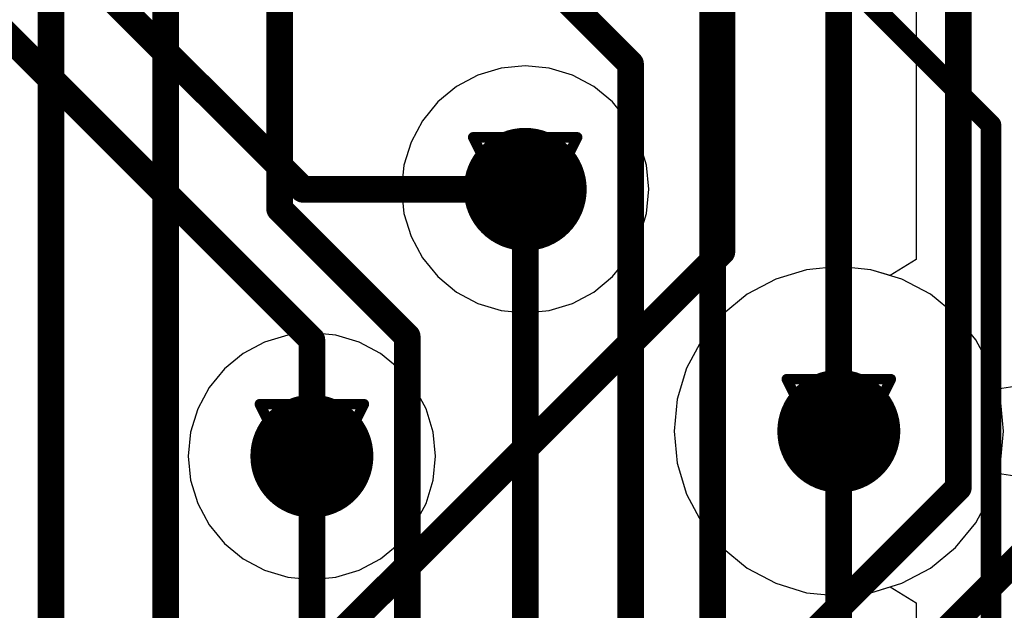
# Model space of a CAD drawing. Header units: millimetres. Extents: x 138 to 555, y 26 to 334.
# Tile 607 of 656: x 361.66 to 366.46, y 213.84 to 216.72. Entities that reach past the tile are written whole.
import ezdxf

# ---------------------------------------------------------------- set-up
doc = ezdxf.new("R2010")
doc.units = ezdxf.units.MM
for name, color, linetype in [('BottomLayer', 5, 'Continuous'), ('DrillDrawing', 1, 'Continuous'), ('MidLayer1', 16, 'Continuous'), ('MidLayer2', 76, 'Continuous'), ('MidLayer3', 90, 'Continuous'), ('MidLayer4', 156, 'Continuous'), ('MultiLayer', 9, 'Continuous'), ('TopLayer', 1, 'Continuous'), ('ViaHoleLayer', 16, 'Continuous')]:
    doc.layers.add(name, color=color, linetype=linetype)

msp = doc.modelspace()

# ---------------------------------------------------------------- linework, layer by layer
at = {"layer": 'BottomLayer'}
for points, const_width in [([(361.8145, 212.2115), (361.8145, 220.3664)], 0.13), ([(362.9294, 215.7983), (362.9294, 219.4903)], 0.13), ([(364.0087, 218.5988), (366.3993, 216.2082)], 0.1), ([(362.3731, 212.2906), (362.3731, 218.2188)], 0.13), ([(363.5823, 217.5655), (364.6412, 216.5065)], 0.13), ([(365.0417, 211.7247), (365.0417, 216.9168)], 0.13), ([(364.6412, 211.9249), (364.6412, 216.5065)], 0.13), ([(366.3993, 208.6554), (366.3993, 216.2082)], 0.1), ([(364.1273, 211.9977), (364.1273, 215.8942)], 0.13), ([(362.9294, 215.7983), (363.5518, 215.1759)], 0.13), ([(363.5518, 212.0089), (363.5518, 215.1759)], 0.13), ([(365.657, 211.5215), (365.657, 214.7133)], 0.13), ([(363.0868, 212.492), (363.0868, 214.5914)], 0.13)]:
    msp.add_lwpolyline(points, dxfattribs=dict(at, const_width=const_width))
for points, const_width in [([(364.6087, 216.5065, 1), (364.6737, 216.5065, 1)], 0.065), ([(364.6087, 216.5065, 1), (364.6737, 216.5065, 1)], 0.065), ([(366.3743, 216.2082, 1), (366.4243, 216.2082, 1)], 0.05), ([(366.3743, 216.2082, 1), (366.4243, 216.2082, 1)], 0.05), ([(363.9773, 215.8942, 1), (364.2773, 215.8942, 1)], 0.3), ([(364.0948, 215.8942, 1), (364.1598, 215.8942, 1)], 0.065), ([(362.8969, 215.7983, 1), (362.9619, 215.7983, 1)], 0.065), ([(362.8969, 215.7983, 1), (362.9619, 215.7983, 1)], 0.065), ([(363.5193, 215.1759, 1), (363.5843, 215.1759, 1)], 0.065), ([(363.5193, 215.1759, 1), (363.5843, 215.1759, 1)], 0.065), ([(365.507, 214.7133, 1), (365.807, 214.7133, 1)], 0.3), ([(362.9368, 214.5914, 1), (363.2368, 214.5914, 1)], 0.3), ([(365.6245, 214.7133, 1), (365.6895, 214.7133, 1)], 0.065), ([(363.0543, 214.5914, 1), (363.1193, 214.5914, 1)], 0.065)]:
    msp.add_lwpolyline(points, format="xyb", close=True, dxfattribs=dict(at, const_width=const_width))
at = {"layer": 'DrillDrawing', "const_width": 0.0508}
for points in [[(363.8733, 216.1482), (364.3813, 216.1482)], [(363.8733, 216.1482), (364.1273, 215.6402)], [(364.1273, 215.6402), (364.3813, 216.1482)], [(363.9749, 216.0466), (364.2797, 216.0466)], [(363.9749, 216.0466), (364.1273, 215.7418)], [(364.1273, 215.7418), (364.2797, 216.0466)], [(365.403, 214.9673), (365.911, 214.9673)], [(365.403, 214.9673), (365.657, 214.4593)], [(365.657, 214.4593), (365.911, 214.9673)], [(362.8328, 214.8454), (363.3408, 214.8454)], [(362.8328, 214.8454), (363.0868, 214.3374)], [(363.0868, 214.3374), (363.3408, 214.8454)], [(365.5046, 214.8657), (365.8094, 214.8657)], [(365.5046, 214.8657), (365.657, 214.5609)], [(365.657, 214.5609), (365.8094, 214.8657)], [(362.9344, 214.7438), (363.2392, 214.7438)], [(362.9344, 214.7438), (363.0868, 214.439)], [(363.0868, 214.439), (363.2392, 214.7438)]]:
    msp.add_lwpolyline(points, dxfattribs=at)
at = {"layer": 'DrillDrawing', "const_width": 0.0254}
for points in [[(363.8606, 216.1482, 1), (363.886, 216.1482, 1)], [(363.8606, 216.1482, 1), (363.886, 216.1482, 1)], [(364.3686, 216.1482, 1), (364.394, 216.1482, 1)], [(364.3686, 216.1482, 1), (364.394, 216.1482, 1)], [(363.9622, 216.0466, 1), (363.9876, 216.0466, 1)], [(363.9622, 216.0466, 1), (363.9876, 216.0466, 1)], [(364.267, 216.0466, 1), (364.2924, 216.0466, 1)], [(364.267, 216.0466, 1), (364.2924, 216.0466, 1)], [(364.1146, 215.7418, 1), (364.14, 215.7418, 1)], [(364.1146, 215.7418, 1), (364.14, 215.7418, 1)], [(364.1146, 215.6402, 1), (364.14, 215.6402, 1)], [(364.1146, 215.6402, 1), (364.14, 215.6402, 1)], [(365.3903, 214.9673, 1), (365.4157, 214.9673, 1)], [(365.3903, 214.9673, 1), (365.4157, 214.9673, 1)], [(365.8983, 214.9673, 1), (365.9237, 214.9673, 1)], [(365.8983, 214.9673, 1), (365.9237, 214.9673, 1)], [(362.8201, 214.8454, 1), (362.8455, 214.8454, 1)], [(362.8201, 214.8454, 1), (362.8455, 214.8454, 1)], [(363.3281, 214.8454, 1), (363.3535, 214.8454, 1)], [(363.3281, 214.8454, 1), (363.3535, 214.8454, 1)], [(365.4919, 214.8657, 1), (365.5173, 214.8657, 1)], [(365.4919, 214.8657, 1), (365.5173, 214.8657, 1)], [(365.7967, 214.8657, 1), (365.8221, 214.8657, 1)], [(365.7967, 214.8657, 1), (365.8221, 214.8657, 1)], [(362.9217, 214.7438, 1), (362.9471, 214.7438, 1)], [(362.9217, 214.7438, 1), (362.9471, 214.7438, 1)], [(363.2265, 214.7438, 1), (363.2519, 214.7438, 1)], [(363.2265, 214.7438, 1), (363.2519, 214.7438, 1)], [(365.6443, 214.5609, 1), (365.6697, 214.5609, 1)], [(365.6443, 214.5609, 1), (365.6697, 214.5609, 1)], [(365.6443, 214.4593, 1), (365.6697, 214.4593, 1)], [(365.6443, 214.4593, 1), (365.6697, 214.4593, 1)], [(363.0741, 214.439, 1), (363.0995, 214.439, 1)], [(363.0741, 214.439, 1), (363.0995, 214.439, 1)], [(363.0741, 214.3374, 1), (363.0995, 214.3374, 1)], [(363.0741, 214.3374, 1), (363.0995, 214.3374, 1)]]:
    msp.add_lwpolyline(points, format="xyb", close=True, dxfattribs=at)
at = {"layer": 'MidLayer1'}
for p, q in [((366.0337, 231.1518), (366.0338, 215.551)), ((363.8966, 216.4513), (363.7924, 216.3955)), ((364.0097, 216.4856), (363.8966, 216.4513)), ((364.1273, 216.4971), (364.0097, 216.4856)), ((364.2449, 216.4856), (364.1273, 216.4971)), ((364.358, 216.4513), (364.2449, 216.4856)), ((364.4623, 216.3955), (364.358, 216.4513)), ((363.7924, 216.3955), (363.701, 216.3206)), ((364.5536, 216.3206), (364.4623, 216.3955)), ((363.701, 216.3206), (363.626, 216.2292)), ((364.6286, 216.2292), (364.5536, 216.3206)), ((363.626, 216.2292), (363.5703, 216.125)), ((364.6843, 216.125), (364.6286, 216.2292)), ((363.5703, 216.125), (363.536, 216.0119)), ((364.7186, 216.0119), (364.6843, 216.125)), ((363.536, 216.0119), (363.5244, 215.8942)), ((364.7302, 215.8942), (364.7186, 216.0119)), ((363.5244, 215.8942), (363.536, 215.7766)), ((364.7186, 215.7766), (364.7302, 215.8942)), ((363.536, 215.7766), (363.5703, 215.6635)), ((364.6843, 215.6635), (364.7186, 215.7766)), ((363.5703, 215.6635), (363.626, 215.5593)), ((364.6286, 215.5593), (364.6843, 215.6635)), ((363.626, 215.5593), (363.701, 215.4679)), ((364.5536, 215.4679), (364.6286, 215.5593)), ((366.0338, 215.551), (365.9067, 215.4735)), ((365.5001, 215.5017), (365.3493, 215.456)), ((365.657, 215.5172), (365.5001, 215.5017)), ((365.8138, 215.5017), (365.657, 215.5172)), ((365.9067, 215.4735), (365.8138, 215.5017)), ((363.701, 215.4679), (363.7924, 215.3929)), ((364.4623, 215.3929), (364.5536, 215.4679)), ((365.3493, 215.456), (365.2104, 215.3817)), ((363.7924, 215.3929), (363.8966, 215.3372)), ((364.358, 215.3372), (364.4623, 215.3929)), ((365.2104, 215.3817), (365.0886, 215.2817)), ((363.8966, 215.3372), (364.0097, 215.3029)), ((364.0097, 215.3029), (364.1273, 215.2913)), ((364.1273, 215.2913), (364.2449, 215.3029)), ((364.2449, 215.3029), (364.358, 215.3372)), ((365.0886, 215.2817), (364.9886, 215.1599)), ((362.9692, 215.1827), (362.8561, 215.1484)), ((363.0868, 215.1943), (362.9692, 215.1827)), ((363.2044, 215.1827), (363.0868, 215.1943)), ((363.3175, 215.1484), (363.2044, 215.1827)), ((364.9886, 215.1599), (364.9143, 215.0209)), ((362.8561, 215.1484), (362.7519, 215.0927)), ((363.4218, 215.0927), (363.3175, 215.1484)), ((362.7519, 215.0927), (362.6605, 215.0177)), ((363.5131, 215.0177), (363.4218, 215.0927)), ((362.6605, 215.0177), (362.5855, 214.9264)), ((363.5881, 214.9264), (363.5131, 215.0177)), ((364.9143, 215.0209), (364.8686, 214.8701)), ((362.5855, 214.9264), (362.5298, 214.8222)), ((363.6438, 214.8222), (363.5881, 214.9264)), ((364.8686, 214.8701), (364.8531, 214.7133)), ((362.5298, 214.8222), (362.4955, 214.7091)), ((363.6781, 214.7091), (363.6438, 214.8222)), ((362.4955, 214.7091), (362.4839, 214.5914)), ((363.6897, 214.5914), (363.6781, 214.7091)), ((364.8531, 214.7133), (364.8686, 214.5565)), ((362.4839, 214.5914), (362.4955, 214.4738)), ((363.6781, 214.4738), (363.6897, 214.5914)), ((364.8686, 214.5565), (364.9143, 214.4057)), ((362.4955, 214.4738), (362.5298, 214.3607)), ((363.6438, 214.3607), (363.6781, 214.4738)), ((364.9143, 214.4057), (364.9886, 214.2667)), ((362.5298, 214.3607), (362.5855, 214.2565)), ((363.5881, 214.2565), (363.6438, 214.3607)), ((362.5855, 214.2565), (362.6605, 214.1651)), ((363.5131, 214.1651), (363.5881, 214.2565)), ((364.9886, 214.2667), (365.0886, 214.1449)), ((362.6605, 214.1651), (362.7519, 214.0901)), ((363.4218, 214.0901), (363.5131, 214.1651)), ((365.0886, 214.1449), (365.2104, 214.0449)), ((362.7519, 214.0901), (362.8561, 214.0344)), ((363.3175, 214.0344), (363.4218, 214.0901)), ((362.8561, 214.0344), (362.9692, 214.0001)), ((363.2044, 214.0001), (363.3175, 214.0344)), ((365.2104, 214.0449), (365.3493, 213.9706)), ((362.9692, 214.0001), (363.0868, 213.9885)), ((363.0868, 213.9885), (363.2044, 214.0001)), ((365.3493, 213.9706), (365.5001, 213.9249)), ((365.8138, 213.9249), (365.9067, 213.9531)), ((365.9067, 213.9531), (366.0338, 213.8756)), ((365.5001, 213.9249), (365.657, 213.9094)), ((365.657, 213.9094), (365.8138, 213.9249)), ((366.0338, 213.8756), (366.0338, 184.9617))]:
    msp.add_line(p, q, dxfattribs=at)
at = {"layer": 'MidLayer1', "const_width": 0.3}
for points in [[(363.9773, 215.8942, 1), (364.2773, 215.8942, 1)], [(365.507, 214.7133, 1), (365.807, 214.7133, 1)], [(362.9368, 214.5914, 1), (363.2368, 214.5914, 1)]]:
    msp.add_lwpolyline(points, format="xyb", close=True, dxfattribs=at)
at = {"layer": 'MidLayer2'}
for p, q in [((363.8966, 216.4513), (363.7924, 216.3955)), ((364.0097, 216.4856), (363.8966, 216.4513)), ((364.1273, 216.4971), (364.0097, 216.4856)), ((364.2449, 216.4856), (364.1273, 216.4971)), ((364.358, 216.4513), (364.2449, 216.4856)), ((364.4623, 216.3955), (364.358, 216.4513)), ((363.7924, 216.3955), (363.701, 216.3206)), ((364.5536, 216.3206), (364.4623, 216.3955)), ((363.701, 216.3206), (363.626, 216.2292)), ((364.6286, 216.2292), (364.5536, 216.3206)), ((363.626, 216.2292), (363.5703, 216.125)), ((364.6843, 216.125), (364.6286, 216.2292)), ((363.5703, 216.125), (363.536, 216.0119)), ((364.7186, 216.0119), (364.6843, 216.125)), ((363.536, 216.0119), (363.5244, 215.8942)), ((364.7302, 215.8942), (364.7186, 216.0119)), ((363.5244, 215.8942), (363.536, 215.7766)), ((364.7186, 215.7766), (364.7302, 215.8942)), ((363.536, 215.7766), (363.5703, 215.6635)), ((364.6843, 215.6635), (364.7186, 215.7766)), ((363.5703, 215.6635), (363.626, 215.5593)), ((364.6286, 215.5593), (364.6843, 215.6635)), ((363.626, 215.5593), (363.701, 215.4679)), ((364.5536, 215.4679), (364.6286, 215.5593)), ((365.5001, 215.5017), (365.3493, 215.456)), ((365.657, 215.5172), (365.5001, 215.5017)), ((365.8138, 215.5017), (365.657, 215.5172)), ((365.9646, 215.456), (365.8138, 215.5017)), ((363.701, 215.4679), (363.7924, 215.3929)), ((364.4623, 215.3929), (364.5536, 215.4679)), ((365.3493, 215.456), (365.2104, 215.3817)), ((366.1036, 215.3817), (365.9646, 215.456)), ((363.7924, 215.3929), (363.8966, 215.3372)), ((364.358, 215.3372), (364.4623, 215.3929)), ((365.2104, 215.3817), (365.0886, 215.2817)), ((366.2254, 215.2817), (366.1036, 215.3817)), ((363.8966, 215.3372), (364.0097, 215.3029)), ((364.0097, 215.3029), (364.1273, 215.2913)), ((364.1273, 215.2913), (364.2449, 215.3029)), ((364.2449, 215.3029), (364.358, 215.3372)), ((365.0886, 215.2817), (364.9886, 215.1599)), ((366.3254, 215.1599), (366.2254, 215.2817)), ((362.9692, 215.1827), (362.8561, 215.1484)), ((363.0868, 215.1943), (362.9692, 215.1827)), ((363.2044, 215.1827), (363.0868, 215.1943)), ((363.3175, 215.1484), (363.2044, 215.1827)), ((364.9886, 215.1599), (364.9143, 215.0209)), ((366.3997, 215.0209), (366.3254, 215.1599)), ((362.8561, 215.1484), (362.7519, 215.0927)), ((363.4218, 215.0927), (363.3175, 215.1484)), ((362.7519, 215.0927), (362.6605, 215.0177)), ((363.5131, 215.0177), (363.4218, 215.0927)), ((362.6605, 215.0177), (362.5855, 214.9264)), ((363.5881, 214.9264), (363.5131, 215.0177)), ((364.9143, 215.0209), (364.8686, 214.8701)), ((366.4454, 214.8701), (366.3997, 215.0209)), ((362.5855, 214.9264), (362.5298, 214.8222)), ((363.6438, 214.8222), (363.5881, 214.9264)), ((364.8686, 214.8701), (364.8531, 214.7133)), ((366.4608, 214.7133), (366.4454, 214.8701)), ((362.5298, 214.8222), (362.4955, 214.7091)), ((363.6781, 214.7091), (363.6438, 214.8222)), ((362.4955, 214.7091), (362.4839, 214.5914)), ((363.6897, 214.5914), (363.6781, 214.7091)), ((364.8531, 214.7133), (364.8686, 214.5565)), ((366.4454, 214.5565), (366.4608, 214.7133)), ((362.4839, 214.5914), (362.4955, 214.4738)), ((363.6781, 214.4738), (363.6897, 214.5914)), ((364.8686, 214.5565), (364.9143, 214.4057)), ((366.3997, 214.4057), (366.4454, 214.5565)), ((362.4955, 214.4738), (362.5298, 214.3607)), ((363.6438, 214.3607), (363.6781, 214.4738)), ((364.9143, 214.4057), (364.9886, 214.2667)), ((366.3254, 214.2667), (366.3997, 214.4057)), ((362.5298, 214.3607), (362.5855, 214.2565)), ((363.5881, 214.2565), (363.6438, 214.3607)), ((362.5855, 214.2565), (362.6605, 214.1651)), ((363.5131, 214.1651), (363.5881, 214.2565)), ((364.9886, 214.2667), (365.0886, 214.1449)), ((366.2254, 214.1449), (366.3254, 214.2667)), ((362.6605, 214.1651), (362.7519, 214.0901)), ((363.4218, 214.0901), (363.5131, 214.1651)), ((365.0886, 214.1449), (365.2104, 214.0449)), ((366.1036, 214.0449), (366.2254, 214.1449)), ((362.7519, 214.0901), (362.8561, 214.0344)), ((363.3175, 214.0344), (363.4218, 214.0901)), ((362.8561, 214.0344), (362.9692, 214.0001)), ((363.2044, 214.0001), (363.3175, 214.0344)), ((365.2104, 214.0449), (365.3493, 213.9706)), ((365.9646, 213.9706), (366.1036, 214.0449)), ((362.9692, 214.0001), (363.0868, 213.9885)), ((363.0868, 213.9885), (363.2044, 214.0001)), ((365.3493, 213.9706), (365.5001, 213.9249)), ((365.8138, 213.9249), (365.9646, 213.9706)), ((365.5001, 213.9249), (365.657, 213.9094)), ((365.657, 213.9094), (365.8138, 213.9249))]:
    msp.add_line(p, q, dxfattribs=at)
at = {"layer": 'MidLayer2', "const_width": 0.3}
for points in [[(363.9773, 215.8942, 1), (364.2773, 215.8942, 1)], [(365.507, 214.7133, 1), (365.807, 214.7133, 1)], [(362.9368, 214.5914, 1), (363.2368, 214.5914, 1)]]:
    msp.add_lwpolyline(points, format="xyb", close=True, dxfattribs=at)
at = {"layer": 'MidLayer3'}
for p, q in [((363.8966, 216.4513), (363.7924, 216.3955)), ((364.0097, 216.4856), (363.8966, 216.4513)), ((364.1273, 216.4971), (364.0097, 216.4856)), ((364.2449, 216.4856), (364.1273, 216.4971)), ((364.358, 216.4513), (364.2449, 216.4856)), ((364.4623, 216.3955), (364.358, 216.4513)), ((363.7924, 216.3955), (363.701, 216.3206)), ((364.5536, 216.3206), (364.4623, 216.3955)), ((363.701, 216.3206), (363.626, 216.2292)), ((364.6286, 216.2292), (364.5536, 216.3206)), ((363.626, 216.2292), (363.5703, 216.125)), ((364.6843, 216.125), (364.6286, 216.2292)), ((363.5703, 216.125), (363.536, 216.0119)), ((364.7186, 216.0119), (364.6843, 216.125)), ((363.536, 216.0119), (363.5244, 215.8942)), ((364.7302, 215.8942), (364.7186, 216.0119)), ((363.5244, 215.8942), (363.536, 215.7766)), ((364.7186, 215.7766), (364.7302, 215.8942)), ((363.536, 215.7766), (363.5703, 215.6635)), ((364.6843, 215.6635), (364.7186, 215.7766)), ((363.5703, 215.6635), (363.626, 215.5593)), ((364.6286, 215.5593), (364.6843, 215.6635)), ((363.626, 215.5593), (363.701, 215.4679)), ((364.5536, 215.4679), (364.6286, 215.5593)), ((365.5001, 215.5017), (365.3493, 215.456)), ((365.657, 215.5172), (365.5001, 215.5017)), ((365.8138, 215.5017), (365.657, 215.5172)), ((365.9646, 215.456), (365.8138, 215.5017)), ((363.701, 215.4679), (363.7924, 215.3929)), ((364.4623, 215.3929), (364.5536, 215.4679)), ((365.3493, 215.456), (365.2104, 215.3817)), ((366.1036, 215.3817), (365.9646, 215.456)), ((363.7924, 215.3929), (363.8966, 215.3372)), ((364.358, 215.3372), (364.4623, 215.3929)), ((365.2104, 215.3817), (365.0886, 215.2817)), ((366.2254, 215.2817), (366.1036, 215.3817)), ((363.8966, 215.3372), (364.0097, 215.3029)), ((364.0097, 215.3029), (364.1273, 215.2913)), ((364.1273, 215.2913), (364.2449, 215.3029)), ((364.2449, 215.3029), (364.358, 215.3372)), ((365.0886, 215.2817), (364.9886, 215.1599)), ((366.3254, 215.1599), (366.2254, 215.2817)), ((362.9692, 215.1827), (362.8561, 215.1484)), ((363.0868, 215.1943), (362.9692, 215.1827)), ((363.2044, 215.1827), (363.0868, 215.1943)), ((363.3175, 215.1484), (363.2044, 215.1827)), ((364.9886, 215.1599), (364.9143, 215.0209)), ((366.3997, 215.0209), (366.3254, 215.1599)), ((362.8561, 215.1484), (362.7519, 215.0927)), ((363.4218, 215.0927), (363.3175, 215.1484)), ((362.7519, 215.0927), (362.6605, 215.0177)), ((363.5131, 215.0177), (363.4218, 215.0927)), ((362.6605, 215.0177), (362.5855, 214.9264)), ((363.5881, 214.9264), (363.5131, 215.0177)), ((364.9143, 215.0209), (364.8686, 214.8701)), ((366.4454, 214.8701), (366.3997, 215.0209)), ((362.5855, 214.9264), (362.5298, 214.8222)), ((363.6438, 214.8222), (363.5881, 214.9264)), ((364.8686, 214.8701), (364.8531, 214.7133)), ((366.4608, 214.7133), (366.4454, 214.8701)), ((362.5298, 214.8222), (362.4955, 214.7091)), ((363.6781, 214.7091), (363.6438, 214.8222)), ((362.4955, 214.7091), (362.4839, 214.5914)), ((363.6897, 214.5914), (363.6781, 214.7091)), ((364.8531, 214.7133), (364.8686, 214.5565)), ((366.4454, 214.5565), (366.4608, 214.7133)), ((362.4839, 214.5914), (362.4955, 214.4738)), ((363.6781, 214.4738), (363.6897, 214.5914)), ((364.8686, 214.5565), (364.9143, 214.4057)), ((366.3997, 214.4057), (366.4454, 214.5565)), ((362.4955, 214.4738), (362.5298, 214.3607)), ((363.6438, 214.3607), (363.6781, 214.4738)), ((364.9143, 214.4057), (364.9886, 214.2667)), ((366.3254, 214.2667), (366.3997, 214.4057)), ((362.5298, 214.3607), (362.5855, 214.2565)), ((363.5881, 214.2565), (363.6438, 214.3607)), ((362.5855, 214.2565), (362.6605, 214.1651)), ((363.5131, 214.1651), (363.5881, 214.2565)), ((364.9886, 214.2667), (365.0886, 214.1449)), ((366.2254, 214.1449), (366.3254, 214.2667)), ((362.6605, 214.1651), (362.7519, 214.0901)), ((363.4218, 214.0901), (363.5131, 214.1651)), ((365.0886, 214.1449), (365.2104, 214.0449)), ((366.1036, 214.0449), (366.2254, 214.1449)), ((362.7519, 214.0901), (362.8561, 214.0344)), ((363.3175, 214.0344), (363.4218, 214.0901)), ((362.8561, 214.0344), (362.9692, 214.0001)), ((363.2044, 214.0001), (363.3175, 214.0344)), ((365.2104, 214.0449), (365.3493, 213.9706)), ((365.9646, 213.9706), (366.1036, 214.0449)), ((362.9692, 214.0001), (363.0868, 213.9885)), ((363.0868, 213.9885), (363.2044, 214.0001)), ((365.3493, 213.9706), (365.5001, 213.9249)), ((365.8138, 213.9249), (365.9646, 213.9706)), ((365.5001, 213.9249), (365.657, 213.9094)), ((365.657, 213.9094), (365.8138, 213.9249))]:
    msp.add_line(p, q, dxfattribs=at)
at = {"layer": 'MidLayer3', "const_width": 0.3}
for points in [[(363.9773, 215.8942, 1), (364.2773, 215.8942, 1)], [(365.507, 214.7133, 1), (365.807, 214.7133, 1)], [(362.9368, 214.5914, 1), (363.2368, 214.5914, 1)]]:
    msp.add_lwpolyline(points, format="xyb", close=True, dxfattribs=at)
at = {"layer": 'MidLayer4'}
for p, q in [((363.8966, 216.4513), (363.7924, 216.3955)), ((364.0097, 216.4856), (363.8966, 216.4513)), ((364.1273, 216.4971), (364.0097, 216.4856)), ((364.2449, 216.4856), (364.1273, 216.4971)), ((364.358, 216.4513), (364.2449, 216.4856)), ((364.4623, 216.3955), (364.358, 216.4513)), ((363.7924, 216.3955), (363.701, 216.3206)), ((364.5536, 216.3206), (364.4623, 216.3955)), ((363.701, 216.3206), (363.626, 216.2292)), ((364.6286, 216.2292), (364.5536, 216.3206)), ((363.626, 216.2292), (363.5703, 216.125)), ((364.6843, 216.125), (364.6286, 216.2292)), ((363.5703, 216.125), (363.536, 216.0119)), ((364.7186, 216.0119), (364.6843, 216.125)), ((363.536, 216.0119), (363.5244, 215.8942)), ((364.7302, 215.8942), (364.7186, 216.0119)), ((363.5244, 215.8942), (363.536, 215.7766)), ((364.7186, 215.7766), (364.7302, 215.8942)), ((363.536, 215.7766), (363.5703, 215.6635)), ((364.6843, 215.6635), (364.7186, 215.7766)), ((363.5703, 215.6635), (363.626, 215.5593)), ((364.6286, 215.5593), (364.6843, 215.6635)), ((363.626, 215.5593), (363.701, 215.4679)), ((364.5536, 215.4679), (364.6286, 215.5593)), ((365.5001, 215.5017), (365.3493, 215.456)), ((365.657, 215.5172), (365.5001, 215.5017)), ((365.8138, 215.5017), (365.657, 215.5172)), ((365.9646, 215.456), (365.8138, 215.5017)), ((363.701, 215.4679), (363.7924, 215.3929)), ((364.4623, 215.3929), (364.5536, 215.4679)), ((365.3493, 215.456), (365.2104, 215.3817)), ((366.1036, 215.3817), (365.9646, 215.456)), ((363.7924, 215.3929), (363.8966, 215.3372)), ((364.358, 215.3372), (364.4623, 215.3929)), ((365.2104, 215.3817), (365.0886, 215.2817)), ((366.2254, 215.2817), (366.1036, 215.3817)), ((363.8966, 215.3372), (364.0097, 215.3029)), ((364.0097, 215.3029), (364.1273, 215.2913)), ((364.1273, 215.2913), (364.2449, 215.3029)), ((364.2449, 215.3029), (364.358, 215.3372)), ((365.0886, 215.2817), (364.9886, 215.1599)), ((366.3254, 215.1599), (366.2254, 215.2817)), ((362.9692, 215.1827), (362.8561, 215.1484)), ((363.0868, 215.1943), (362.9692, 215.1827)), ((363.2044, 215.1827), (363.0868, 215.1943)), ((363.3175, 215.1484), (363.2044, 215.1827)), ((364.9886, 215.1599), (364.9143, 215.0209)), ((366.3997, 215.0209), (366.3254, 215.1599)), ((362.8561, 215.1484), (362.7519, 215.0927)), ((363.4218, 215.0927), (363.3175, 215.1484)), ((362.7519, 215.0927), (362.6605, 215.0177)), ((363.5131, 215.0177), (363.4218, 215.0927)), ((362.6605, 215.0177), (362.5855, 214.9264)), ((363.5881, 214.9264), (363.5131, 215.0177)), ((364.9143, 215.0209), (364.8686, 214.8701)), ((366.4306, 214.9189), (366.3997, 215.0209)), ((362.5855, 214.9264), (362.5298, 214.8222)), ((363.6438, 214.8222), (363.5881, 214.9264)), ((366.5576, 214.9377), (366.4306, 214.9189)), ((364.8686, 214.8701), (364.8531, 214.7133)), ((362.5298, 214.8222), (362.4955, 214.7091)), ((363.6781, 214.7091), (363.6438, 214.8222)), ((362.4955, 214.7091), (362.4839, 214.5914)), ((363.6897, 214.5914), (363.6781, 214.7091)), ((364.8531, 214.7133), (364.8686, 214.5565)), ((362.4839, 214.5914), (362.4955, 214.4738)), ((363.6781, 214.4738), (363.6897, 214.5914)), ((364.8686, 214.5565), (364.9143, 214.4057)), ((366.3997, 214.4057), (366.4306, 214.5078)), ((366.4306, 214.5078), (366.5576, 214.4889)), ((362.4955, 214.4738), (362.5298, 214.3607)), ((363.6438, 214.3607), (363.6781, 214.4738)), ((364.9143, 214.4057), (364.9886, 214.2667)), ((366.3254, 214.2667), (366.3997, 214.4057)), ((362.5298, 214.3607), (362.5855, 214.2565)), ((363.5881, 214.2565), (363.6438, 214.3607)), ((362.5855, 214.2565), (362.6605, 214.1651)), ((363.5131, 214.1651), (363.5881, 214.2565)), ((364.9886, 214.2667), (365.0886, 214.1449)), ((366.2254, 214.1449), (366.3254, 214.2667)), ((362.6605, 214.1651), (362.7519, 214.0901)), ((363.4218, 214.0901), (363.5131, 214.1651)), ((365.0886, 214.1449), (365.2104, 214.0449)), ((366.1036, 214.0449), (366.2254, 214.1449)), ((362.7519, 214.0901), (362.8561, 214.0344)), ((363.3175, 214.0344), (363.4218, 214.0901)), ((362.8561, 214.0344), (362.9692, 214.0001)), ((363.2044, 214.0001), (363.3175, 214.0344)), ((365.2104, 214.0449), (365.3493, 213.9706)), ((365.9646, 213.9706), (366.1036, 214.0449)), ((362.9692, 214.0001), (363.0868, 213.9885)), ((363.0868, 213.9885), (363.2044, 214.0001)), ((365.3493, 213.9706), (365.5001, 213.9249)), ((365.8138, 213.9249), (365.9646, 213.9706)), ((365.5001, 213.9249), (365.657, 213.9094)), ((365.657, 213.9094), (365.8138, 213.9249))]:
    msp.add_line(p, q, dxfattribs=at)
at = {"layer": 'MidLayer4', "const_width": 0.3}
for points in [[(363.9773, 215.8942, 1), (364.2773, 215.8942, 1)], [(365.507, 214.7133, 1), (365.807, 214.7133, 1)], [(362.9368, 214.5914, 1), (363.2368, 214.5914, 1)]]:
    msp.add_lwpolyline(points, format="xyb", close=True, dxfattribs=at)
at = {"layer": 'MultiLayer', "const_width": 0.3}
for points in [[(363.9773, 215.8942, 1), (364.2773, 215.8942, 1)], [(365.507, 214.7133, 1), (365.807, 214.7133, 1)], [(362.9368, 214.5914, 1), (363.2368, 214.5914, 1)]]:
    msp.add_lwpolyline(points, format="xyb", close=True, dxfattribs=at)
at = {"layer": 'TopLayer', "const_width": 0.13}
for points in [[(366.2399, 214.4372), (366.2399, 219.3526)], [(365.657, 214.7133), (365.657, 219.1695)], [(365.0867, 215.5886), (365.0867, 219.0585)], [(361.5089, 217.4285), (363.0431, 215.8942)], [(361.1713, 217.0753), (363.0868, 215.1598)], [(363.0431, 215.8942), (364.1273, 215.8942)], [(361.847, 212.3488), (365.0867, 215.5886)], [(363.0868, 214.5914), (363.0868, 215.1598)], [(363.6345, 211.8318), (366.2399, 214.4372)], [(363.8022, 211.3637), (366.6484, 214.2098)]]:
    msp.add_lwpolyline(points, dxfattribs=at)
at = {"layer": 'TopLayer'}
for points, const_width in [([(363.9773, 215.8942, 1), (364.2773, 215.8942, 1)], 0.3), ([(363.0106, 215.8942, 1), (363.0756, 215.8942, 1)], 0.065), ([(363.0106, 215.8942, 1), (363.0756, 215.8942, 1)], 0.065), ([(364.0948, 215.8942, 1), (364.1598, 215.8942, 1)], 0.065), ([(365.0542, 215.5886, 1), (365.1192, 215.5886, 1)], 0.065), ([(365.0542, 215.5886, 1), (365.1192, 215.5886, 1)], 0.065), ([(363.0543, 215.1598, 1), (363.1193, 215.1598, 1)], 0.065), ([(363.0543, 215.1598, 1), (363.1193, 215.1598, 1)], 0.065), ([(365.507, 214.7133, 1), (365.807, 214.7133, 1)], 0.3), ([(362.9368, 214.5914, 1), (363.2368, 214.5914, 1)], 0.3), ([(365.6245, 214.7133, 1), (365.6895, 214.7133, 1)], 0.065), ([(363.0543, 214.5914, 1), (363.1193, 214.5914, 1)], 0.065), ([(366.2074, 214.4372, 1), (366.2724, 214.4372, 1)], 0.065), ([(366.2074, 214.4372, 1), (366.2724, 214.4372, 1)], 0.065)]:
    msp.add_lwpolyline(points, format="xyb", close=True, dxfattribs=dict(at, const_width=const_width))
at = {"layer": 'ViaHoleLayer', "const_width": 0.15}
for points in [[(364.0523, 215.8942, 1), (364.2023, 215.8942, 1)], [(365.582, 214.7133, 1), (365.732, 214.7133, 1)], [(363.0118, 214.5914, 1), (363.1618, 214.5914, 1)]]:
    msp.add_lwpolyline(points, format="xyb", close=True, dxfattribs=at)

doc.saveas('drawing.dxf')
